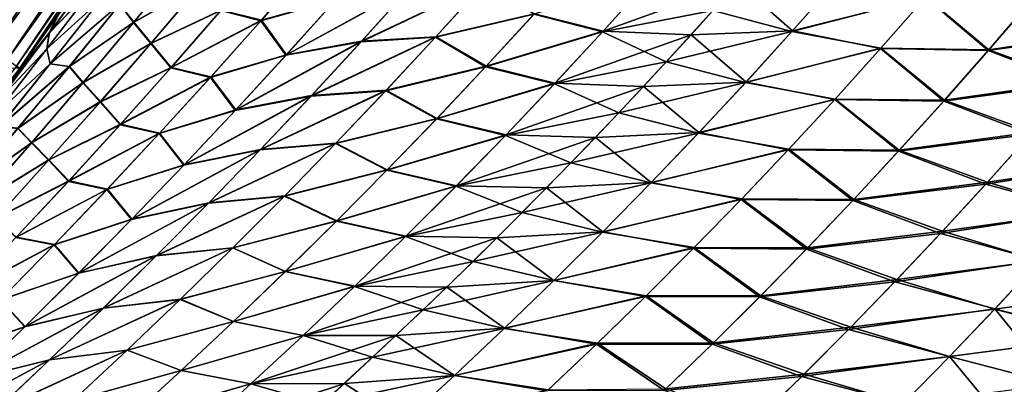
# Model space of a CAD drawing. Header units: metres. Extents: x -24 to 72, y -247 to 22.
# Tile 425 of 573: x 18.2 to 22.1, y -14.47 to -13.03. Entities that reach past the tile are written whole.
import ezdxf

# ---------------------------------------------------------------- set-up
doc = ezdxf.new("R2010")
doc.units = ezdxf.units.M
doc.layers.add('solid_509589_MEDIA_SW0001', color=7, linetype='CONTINUOUS')

msp = doc.modelspace()

# ---------------------------------------------------------------- linework, layer by layer
at = {"layer": 'solid_509589_MEDIA_SW0001'}
for points in [[(18.011719, -13.08628, 131.622665), (18.880695, -11.797969, 131.622665), (17.907919, -13.010864, 131.817245)], [(18.967272, -11.852066, 131.413147), (18.880695, -11.797969, 131.622665), (18.011719, -13.08628, 131.622665)], [(18.094309, -13.146285, 131.413147), (18.967272, -11.852066, 131.413147), (18.011719, -13.08628, 131.622665)], [(19.030161, -11.891364, 131.192184), (18.967272, -11.852066, 131.413147), (18.094309, -13.146285, 131.413147)], [(18.154305, -13.189875, 131.192184), (19.030161, -11.891364, 131.192184), (18.094309, -13.146285, 131.413147)], [(19.068312, -11.915203, 130.963501), (19.030161, -11.891364, 131.192184), (18.154305, -13.189875, 131.192184)], [(19.081202, -11.923001), (18.202648, -13.225469), (-19.081202, -11.923001)], [(18.190699, -13.216316, 130.963501), (19.068312, -11.915203, 130.963501), (18.154305, -13.189875, 131.192184)], [(18.190699, -13.216316, 130.963501), (19.081081, -11.923183, 130.73114), (19.068312, -11.915203, 130.963501)], [(18.190699, -13.216316, 130.963501), (18.202883, -13.225168, 130.73114), (19.081081, -11.923183, 130.73114)], [(18.216469, -13.206449, 61.335876), (18.202648, -13.225469), (19.081202, -11.923001)], [(18.986975, -12.072482, 108.413162), (19.081081, -11.923183, 130.73114), (18.202883, -13.225168, 130.73114)], [(18.350536, -13.019518, 61.20314), (18.216469, -13.206449, 61.335876), (19.081202, -11.923001)], [(18.831198, -12.314057, 108.262718), (18.986975, -12.072482, 108.413162), (18.202883, -13.225168, 130.73114)], [(18.808849, -12.348166, 108.241066), (18.831198, -12.314057, 108.262718), (18.202883, -13.225168, 130.73114)], [(18.671862, -12.554344, 108.107948), (18.808849, -12.348166, 108.241066), (18.202883, -13.225168, 130.73114)], [(18.508883, -12.793406, 107.948586), (18.671862, -12.554344, 108.107948), (18.202883, -13.225168, 130.73114)], [(18.342449, -13.030908, 107.784821), (18.508883, -12.793406, 107.948586), (18.202883, -13.225168, 130.73114)], [(18.65299, -13.043923, 105.544746), (18.849945, -12.803787, 105.629272), (18.598255, -12.972143, 105.987663)], [(18.598772, -12.971545, 63.009388), (18.850626, -12.803052, 63.367886), (18.653944, -13.042812, 63.452461)], [(18.918491, -12.893474, 105.18782), (18.849945, -12.803787, 105.629272), (18.65299, -13.043923, 105.544746)], [(18.653944, -13.042812, 63.452461), (18.850626, -12.803052, 63.367886), (18.919394, -12.892494, 63.809559)], [(18.31987, -13.085424, 61.768925), (18.514437, -12.820964, 61.700169), (18.505747, -12.891657, 62.141521)], [(18.357887, -13.010478, 61.324238), (18.514437, -12.820964, 61.700169), (18.31987, -13.085424, 61.768925)], [(18.32003, -13.085216, 107.227486), (18.514761, -12.820516, 107.296188), (18.357941, -13.010418, 107.671776)], [(18.506147, -12.891112, 106.855202), (18.514761, -12.820516, 107.296188), (18.32003, -13.085216, 107.227486)], [(19.156677, -13.036871, 104.328835), (19.353058, -12.811284, 104.427681), (18.99827, -12.996532, 104.743073)], [(18.999605, -12.995046, 64.254402), (19.354624, -12.809652, 64.569794), (19.158451, -13.034904, 64.668648)], [(19.452013, -12.953691, 103.981636), (19.353058, -12.811284, 104.427681), (19.156677, -13.036871, 104.328835)], [(19.158451, -13.034904, 64.668648), (19.354624, -12.809652, 64.569794), (19.453749, -12.951848, 65.015991)], [(20.50684, -13.080329, 102.530449), (20.694407, -12.872155, 102.655891), (20.235603, -13.011323, 102.888824)], [(20.237509, -13.009447, 66.109161), (20.697037, -12.869695, 66.341782), (20.509478, -13.077691, 66.467186)], [(20.943291, -12.996527, 102.288643), (20.694407, -12.872155, 102.655891), (20.50684, -13.080329, 102.530449)], [(20.509478, -13.077691, 66.467186), (20.697037, -12.869695, 66.341782), (21.0418, -12.88646, 66.641075)], [(21.254917, -13.079402, 101.966461), (21.435314, -12.874949, 102.102257), (20.943291, -12.996527, 102.288643)], [(21.0418, -12.88646, 66.641075), (21.437828, -12.872945, 66.895851), (21.257393, -13.077184, 67.031525)], [(21.78438, -12.941928, 101.820694), (21.435314, -12.874949, 102.102257), (21.254917, -13.079402, 101.966461)], [(21.257393, -13.077184, 67.031525), (21.437828, -12.872945, 66.895851), (21.783802, -12.943633, 67.180038)], [(18.310001, -13.148263, 62.213837), (18.505747, -12.891657, 62.141521), (18.520102, -12.958424, 62.583805)], [(18.31987, -13.085424, 61.768925), (18.505747, -12.891657, 62.141521), (18.310001, -13.148263, 62.213837)], [(18.310196, -13.148007, 106.782982), (18.506147, -12.891112, 106.855202), (18.32003, -13.085216, 107.227486)], [(18.520161, -12.958318, 106.413147), (18.506147, -12.891112, 106.855202), (18.310196, -13.148007, 106.782982)], [(18.721235, -13.126569, 105.099037), (18.918491, -12.893474, 105.18782), (18.65299, -13.043923, 105.544746)], [(18.653944, -13.042812, 63.452461), (18.919394, -12.892494, 63.809559), (18.72238, -13.12524, 63.898399)], [(18.99827, -12.996532, 104.743073), (18.918491, -12.893474, 105.18782), (18.721235, -13.126569, 105.099037)], [(18.72238, -13.12524, 63.898399), (18.919394, -12.892494, 63.809559), (18.999605, -12.995046, 64.254402)], [(19.746778, -12.90405, 103.636391), (19.452013, -12.953691, 103.981636), (19.255093, -13.173391, 103.877525)], [(19.552155, -13.120203, 103.527229), (19.746778, -12.90405, 103.636391), (19.255093, -13.173391, 103.877525)], [(19.256922, -13.171352, 65.120171), (19.748495, -12.902313, 65.361397), (19.55394, -13.118275, 65.470596)], [(19.256922, -13.171352, 65.120171), (19.453749, -12.951848, 65.015991), (19.748495, -12.902313, 65.361397)], [(20.039221, -12.888922, 103.291954), (19.746778, -12.90405, 103.636391), (19.552155, -13.120203, 103.527229)], [(19.846422, -13.102141, 103.177322), (20.039221, -12.888922, 103.291954), (19.552155, -13.120203, 103.527229)], [(19.55394, -13.118275, 65.470596), (20.040909, -12.887299, 65.706017), (19.848141, -13.100346, 65.820663)], [(19.55394, -13.118275, 65.470596), (19.748495, -12.902313, 65.361397), (20.040909, -12.887299, 65.706017)], [(20.235603, -13.011323, 102.888824), (20.039221, -12.888922, 103.291954), (19.846422, -13.102141, 103.177322)], [(19.848141, -13.100346, 65.820663), (20.040909, -12.887299, 65.706017), (20.237509, -13.009447, 66.109161)], [(20.509478, -13.077691, 66.467186), (21.0418, -12.88646, 66.641075), (20.856993, -13.092578, 66.772041)], [(20.856993, -13.092578, 66.772041), (21.0418, -12.88646, 66.641075), (21.257393, -13.077184, 67.031525)], [(18.310001, -13.148263, 62.213837), (18.520102, -12.958424, 62.583805), (18.323582, -13.207252, 62.659775)], [(18.323389, -13.207483, 106.337296), (18.520161, -12.958318, 106.413147), (18.310196, -13.148007, 106.782982)], [(18.598255, -12.972143, 105.987663), (18.520161, -12.958318, 106.413147), (18.323389, -13.207483, 106.337296)], [(18.323582, -13.207252, 62.659775), (18.520102, -12.958424, 62.583805), (18.598772, -12.971545, 63.009388)], [(19.255093, -13.173391, 103.877525), (19.452013, -12.953691, 103.981636), (19.156677, -13.036871, 104.328835)], [(19.158451, -13.034904, 64.668648), (19.453749, -12.951848, 65.015991), (19.256922, -13.171352, 65.120171)], [(21.606417, -13.14553, 101.678833), (21.78438, -12.941928, 101.820694), (21.254917, -13.079402, 101.966461)], [(21.257393, -13.077184, 67.031525), (21.783802, -12.943633, 67.180038), (21.60564, -13.147071, 67.321846)], [(21.60564, -13.147071, 67.321846), (21.783802, -12.943633, 67.180038), (22.031544, -13.154969, 67.540688)], [(22.03371, -13.151531, 101.461517), (21.78438, -12.941928, 101.820694), (21.606417, -13.14553, 101.678833)], [(21.783802, -12.943633, 67.180038), (22.20491, -12.952539, 67.394363), (22.031544, -13.154969, 67.540688)], [(22.03371, -13.151531, 101.461517), (22.206825, -12.948896, 101.607895), (21.78438, -12.941928, 101.820694)], [(22.031544, -13.154969, 67.540688), (22.20491, -12.952539, 67.394363), (22.544403, -13.082472, 67.667839)], [(22.549719, -13.074596, 101.337807), (22.206825, -12.948896, 101.607895), (22.03371, -13.151531, 101.461517)], [(18.398279, -13.218193, 105.906754), (18.598255, -12.972143, 105.987663), (18.323389, -13.207483, 106.337296)], [(18.323582, -13.207252, 62.659775), (18.598772, -12.971545, 63.009388), (18.399071, -13.217234, 63.090405)], [(18.65299, -13.043923, 105.544746), (18.598255, -12.972143, 105.987663), (18.398279, -13.218193, 105.906754)], [(18.399071, -13.217234, 63.090405), (18.598772, -12.971545, 63.009388), (18.653944, -13.042812, 63.452461)], [(18.800632, -13.223036, 104.649719), (18.99827, -12.996532, 104.743073), (18.721235, -13.126569, 105.099037)], [(18.72238, -13.12524, 63.898399), (18.999605, -12.995046, 64.254402), (18.802141, -13.221282, 64.347839)], [(19.156677, -13.036871, 104.328835), (18.99827, -12.996532, 104.743073), (18.800632, -13.223036, 104.649719)], [(18.802141, -13.221282, 64.347839), (18.999605, -12.995046, 64.254402), (19.158451, -13.034904, 64.668648)], [(20.758879, -13.199588, 102.158348), (20.943291, -12.996527, 102.288643), (20.50684, -13.080329, 102.530449)], [(21.254917, -13.079402, 101.966461), (20.943291, -12.996527, 102.288643), (20.758879, -13.199588, 102.158348)], [(18.357941, -13.010418, 107.671776), (18.206947, -13.219572, 107.650879), (18.161972, -13.281293, 107.606285)], [(18.32003, -13.085216, 107.227486), (18.357941, -13.010418, 107.671776), (18.161972, -13.281293, 107.606285)], [(18.357887, -13.010478, 61.324238), (18.162199, -13.280984, 61.389793), (18.216469, -13.206449, 61.335876)], [(18.357887, -13.010478, 61.324238), (18.31987, -13.085424, 61.768925), (18.162199, -13.280984, 61.389793)], [(18.206947, -13.219572, 107.650879), (18.342449, -13.030908, 107.784821), (18.202883, -13.225168, 130.73114)], [(18.357941, -13.010418, 107.671776), (18.342449, -13.030908, 107.784821), (18.206947, -13.219572, 107.650879)], [(18.357887, -13.010478, 61.324238), (18.216469, -13.206449, 61.335876), (18.350536, -13.019518, 61.20314)], [(18.957024, -13.260753, 104.229416), (19.156677, -13.036871, 104.328835), (18.800632, -13.223036, 104.649719)], [(18.802141, -13.221282, 64.347839), (19.158451, -13.034904, 64.668648), (18.958906, -13.2586, 64.768173)], [(19.255093, -13.173391, 103.877525), (19.156677, -13.036871, 104.328835), (18.957024, -13.260753, 104.229416)], [(18.958906, -13.2586, 64.768173), (19.158451, -13.034904, 64.668648), (19.256922, -13.171352, 65.120171)], [(20.044727, -13.218971, 102.769104), (20.235603, -13.011323, 102.888824), (19.846422, -13.102141, 103.177322)], [(19.848141, -13.100346, 65.820663), (20.237509, -13.009447, 66.109161), (20.046556, -13.217068, 66.228981)], [(20.50684, -13.080329, 102.530449), (20.235603, -13.011323, 102.888824), (20.044727, -13.218971, 102.769104)], [(20.046556, -13.217068, 66.228981), (20.237509, -13.009447, 66.109161), (20.509478, -13.077691, 66.467186)], [(18.452721, -13.282545, 105.459831), (18.65299, -13.043923, 105.544746), (18.398279, -13.218193, 105.906754)], [(18.399071, -13.217234, 63.090405), (18.653944, -13.042812, 63.452461), (18.45392, -13.281101, 63.537495)], [(18.721235, -13.126569, 105.099037), (18.65299, -13.043923, 105.544746), (18.452721, -13.282545, 105.459831)], [(18.45392, -13.281101, 63.537495), (18.653944, -13.042812, 63.452461), (18.72238, -13.12524, 63.898399)], [(20.046556, -13.217068, 66.228981), (20.509478, -13.077691, 66.467186), (20.31889, -13.283666, 66.593712)], [(20.31889, -13.283666, 66.593712), (20.509478, -13.077691, 66.467186), (20.856993, -13.092578, 66.772041)], [(20.856993, -13.092578, 66.772041), (21.257393, -13.077184, 67.031525), (21.074146, -13.279153, 67.168503)], [(21.074146, -13.279153, 67.168503), (21.257393, -13.077184, 67.031525), (21.60564, -13.147071, 67.321846)], [(22.378447, -13.277422, 101.184662), (22.549719, -13.074596, 101.337807), (22.03371, -13.151531, 101.461517)], [(18.32003, -13.085216, 107.227486), (18.161972, -13.281293, 107.606285), (18.069038, -13.407454, 107.513916)], [(18.121944, -13.348737, 107.158363), (18.32003, -13.085216, 107.227486), (18.069038, -13.407454, 107.513916)], [(18.310196, -13.148007, 106.782982), (18.32003, -13.085216, 107.227486), (18.121944, -13.348737, 107.158363)], [(18.122007, -13.348655, 61.8382), (18.162199, -13.280984, 61.389793), (18.31987, -13.085424, 61.768925)], [(18.122007, -13.348655, 61.8382), (18.31987, -13.085424, 61.768925), (18.310001, -13.148263, 62.213837)], [(19.846422, -13.102141, 103.177322), (19.552155, -13.120203, 103.527229), (19.354378, -13.334528, 103.417343)], [(19.650545, -13.313392, 103.061897), (19.846422, -13.102141, 103.177322), (19.354378, -13.334528, 103.417343)], [(19.356108, -13.332612, 65.580666), (19.848141, -13.100346, 65.820663), (19.652166, -13.311635, 65.936272)], [(19.356108, -13.332612, 65.580666), (19.55394, -13.118275, 65.470596), (19.848141, -13.100346, 65.820663)], [(20.044727, -13.218971, 102.769104), (19.846422, -13.102141, 103.177322), (19.650545, -13.313392, 103.061897)], [(19.652166, -13.311635, 65.936272), (19.848141, -13.100346, 65.820663), (20.046556, -13.217068, 66.228981)], [(20.316372, -13.286263, 102.40403), (20.50684, -13.080329, 102.530449), (20.044727, -13.218971, 102.769104)], [(20.758879, -13.199588, 102.158348), (20.50684, -13.080329, 102.530449), (20.316372, -13.286263, 102.40403)], [(20.31889, -13.283666, 66.593712), (20.856993, -13.092578, 66.772041), (20.669256, -13.296545, 66.904221)], [(20.669256, -13.296545, 66.904221), (20.856993, -13.092578, 66.772041), (21.074146, -13.279153, 67.168503)], [(21.071831, -13.28137, 101.829529), (21.254917, -13.079402, 101.966461), (20.758879, -13.199588, 102.158348)], [(21.606417, -13.14553, 101.678833), (21.254917, -13.079402, 101.966461), (21.071831, -13.28137, 101.829529)], [(22.031544, -13.154969, 67.540688), (22.544403, -13.082472, 67.667839), (22.372694, -13.285163, 67.821045)], [(18.110949, -13.403631, 106.710388), (18.310196, -13.148007, 106.782982), (18.121944, -13.348737, 107.158363)], [(18.323389, -13.207483, 106.337296), (18.310196, -13.148007, 106.782982), (18.110949, -13.403631, 106.710388)], [(18.111006, -13.403561, 62.286606), (18.310001, -13.148263, 62.213837), (18.323582, -13.207252, 62.659775)], [(18.122007, -13.348655, 61.8382), (18.310001, -13.148263, 62.213837), (18.111006, -13.403561, 62.286606)], [(18.520664, -13.358188, 105.009827), (18.721235, -13.126569, 105.099037), (18.452721, -13.282545, 105.459831)], [(18.45392, -13.281101, 63.537495), (18.72238, -13.12524, 63.898399), (18.521976, -13.356615, 63.987755)], [(18.800632, -13.223036, 104.649719), (18.721235, -13.126569, 105.099037), (18.520664, -13.358188, 105.009827)], [(18.521976, -13.356615, 63.987755), (18.72238, -13.12524, 63.898399), (18.802141, -13.221282, 64.347839)], [(19.552155, -13.120203, 103.527229), (19.255093, -13.173391, 103.877525), (19.054945, -13.3914, 103.772774)], [(19.354378, -13.334528, 103.417343), (19.552155, -13.120203, 103.527229), (19.054945, -13.3914, 103.772774)], [(19.056746, -13.389367, 65.225136), (19.55394, -13.118275, 65.470596), (19.356108, -13.332612, 65.580666)], [(19.056746, -13.389367, 65.225136), (19.256922, -13.171352, 65.120171), (19.55394, -13.118275, 65.470596)], [(21.425858, -13.346519, 101.535751), (21.606417, -13.14553, 101.678833), (21.071831, -13.28137, 101.829529)], [(21.074146, -13.279153, 67.168503), (21.60564, -13.147071, 67.321846), (21.424765, -13.348112, 67.46505)], [(21.424765, -13.348112, 67.46505), (21.60564, -13.147071, 67.321846), (21.855593, -13.354886, 67.688477)], [(21.858126, -13.351446, 101.31382), (21.606417, -13.14553, 101.678833), (21.425858, -13.346519, 101.535751)], [(21.60564, -13.147071, 67.321846), (22.031544, -13.154969, 67.540688), (21.855593, -13.354886, 67.688477)], [(21.858126, -13.351446, 101.31382), (22.03371, -13.151531, 101.461517), (21.606417, -13.14553, 101.678833)], [(21.855593, -13.354886, 67.688477), (22.031544, -13.154969, 67.540688), (22.372694, -13.285163, 67.821045)], [(22.378447, -13.277422, 101.184662), (22.03371, -13.151531, 101.461517), (21.858126, -13.351446, 101.31382)], [(19.054945, -13.3914, 103.772774), (19.255093, -13.173391, 103.877525), (18.957024, -13.260753, 104.229416)], [(18.958906, -13.2586, 64.768173), (19.256922, -13.171352, 65.120171), (19.056746, -13.389367, 65.225136)], [(17.224464, -14.453041, 130.963501), (18.202883, -13.225168, 130.73114), (18.190699, -13.216316, 130.963501)], [(17.224464, -14.453041, 130.963501), (17.236, -14.462721, 130.73114), (18.202883, -13.225168, 130.73114)], [(18.161972, -13.281293, 107.606285), (18.202883, -13.225168, 130.73114), (17.236, -14.462721, 130.73114)], [(18.123306, -13.455378, 106.261108), (18.323389, -13.207483, 106.337296), (18.110949, -13.403631, 106.710388)], [(18.111006, -13.403561, 62.286606), (18.323582, -13.207252, 62.659775), (18.123747, -13.454819, 62.736149)], [(18.398279, -13.218193, 105.906754), (18.323389, -13.207483, 106.337296), (18.123306, -13.455378, 106.261108)], [(18.194887, -13.462909, 105.825493), (18.398279, -13.218193, 105.906754), (18.123306, -13.455378, 106.261108)], [(18.123747, -13.454819, 62.736149), (18.323582, -13.207252, 62.659775), (18.399071, -13.217234, 63.090405)], [(18.123747, -13.454819, 62.736149), (18.399071, -13.217234, 63.090405), (18.195911, -13.461642, 63.171844)], [(18.161972, -13.281293, 107.606285), (18.206947, -13.219572, 107.650879), (18.202883, -13.225168, 130.73114)], [(18.216469, -13.206449, 61.335876), (18.162199, -13.280984, 61.389793), (18.202648, -13.225469)], [(18.452721, -13.282545, 105.459831), (18.398279, -13.218193, 105.906754), (18.194887, -13.462909, 105.825493)], [(18.195911, -13.461642, 63.171844), (18.399071, -13.217234, 63.090405), (18.45392, -13.281101, 63.537495)], [(18.599703, -13.4481, 104.55587), (18.800632, -13.223036, 104.649719), (18.520664, -13.358188, 105.009827)], [(18.521976, -13.356615, 63.987755), (18.802141, -13.221282, 64.347839), (18.601274, -13.446248, 64.441902)], [(18.957024, -13.260753, 104.229416), (18.800632, -13.223036, 104.649719), (18.599703, -13.4481, 104.55587)], [(18.601274, -13.446248, 64.441902), (18.802141, -13.221282, 64.347839), (18.958906, -13.2586, 64.768173)], [(19.850943, -13.424532, 102.648567), (20.044727, -13.218971, 102.769104), (19.650545, -13.313392, 103.061897)], [(19.652166, -13.311635, 65.936272), (20.046556, -13.217068, 66.228981), (19.852581, -13.422792, 66.349754)], [(20.316372, -13.286263, 102.40403), (20.044727, -13.218971, 102.769104), (19.850943, -13.424532, 102.648567)], [(19.852581, -13.422792, 66.349754), (20.046556, -13.217068, 66.228981), (20.31889, -13.283666, 66.593712)], [(20.571749, -13.400315, 102.027069), (20.758879, -13.199588, 102.158348), (20.316372, -13.286263, 102.40403)], [(21.071831, -13.28137, 101.829529), (20.758879, -13.199588, 102.158348), (20.571749, -13.400315, 102.027069)], [(18.754061, -13.483085, 104.129425), (18.957024, -13.260753, 104.229416), (18.599703, -13.4481, 104.55587)], [(18.601274, -13.446248, 64.441902), (18.958906, -13.2586, 64.768173), (18.755932, -13.480942, 64.868416)], [(19.054945, -13.3914, 103.772774), (18.957024, -13.260753, 104.229416), (18.754061, -13.483085, 104.129425)], [(18.755932, -13.480942, 64.868416), (18.958906, -13.2586, 64.768173), (19.056746, -13.389367, 65.225136)], [(18.249043, -13.519861, 105.374527), (18.452721, -13.282545, 105.459831), (18.194887, -13.462909, 105.825493)], [(18.195911, -13.461642, 63.171844), (18.45392, -13.281101, 63.537495), (18.250408, -13.518199, 63.622997)], [(18.520664, -13.358188, 105.009827), (18.452721, -13.282545, 105.459831), (18.249043, -13.519861, 105.374527)], [(18.250408, -13.518199, 63.622997), (18.45392, -13.281101, 63.537495), (18.521976, -13.356615, 63.987755)], [(19.155069, -13.545282, 65.69149), (19.652166, -13.311635, 65.936272), (19.45307, -13.521104, 66.052696)], [(19.155069, -13.545282, 65.69149), (19.356108, -13.332612, 65.580666), (19.652166, -13.311635, 65.936272)], [(19.45307, -13.521104, 66.052696), (19.652166, -13.311635, 65.936272), (19.852581, -13.422792, 66.349754)], [(20.123075, -13.489923, 102.276764), (20.316372, -13.286263, 102.40403), (19.850943, -13.424532, 102.648567)], [(19.852581, -13.422792, 66.349754), (20.31889, -13.283666, 66.593712), (20.125364, -13.487548, 66.721237)], [(20.571749, -13.400315, 102.027069), (20.316372, -13.286263, 102.40403), (20.123075, -13.489923, 102.276764)], [(20.125364, -13.487548, 66.721237), (20.31889, -13.283666, 66.593712), (20.669256, -13.296545, 66.904221)], [(20.125364, -13.487548, 66.721237), (20.669256, -13.296545, 66.904221), (20.478682, -13.498285, 67.037483)], [(20.478682, -13.498285, 67.037483), (20.669256, -13.296545, 66.904221), (20.88817, -13.478811, 67.306679)], [(20.88612, -13.480837, 101.691544), (21.071831, -13.28137, 101.829529), (20.571749, -13.400315, 102.027069)], [(20.669256, -13.296545, 66.904221), (21.074146, -13.279153, 67.168503), (20.88817, -13.478811, 67.306679)], [(21.425858, -13.346519, 101.535751), (21.071831, -13.28137, 101.829529), (20.88612, -13.480837, 101.691544)], [(20.88817, -13.478811, 67.306679), (21.074146, -13.279153, 67.168503), (21.424765, -13.348112, 67.46505)], [(21.855593, -13.354886, 67.688477), (22.372694, -13.285163, 67.821045), (22.1985, -13.48522, 67.975838)], [(22.204798, -13.477405, 101.030098), (22.378447, -13.277422, 101.184662), (21.858126, -13.351446, 101.31382)], [(19.354378, -13.334528, 103.417343), (19.054945, -13.3914, 103.772774), (18.851625, -13.607709, 103.667458)], [(19.153511, -13.547007, 103.306831), (19.354378, -13.334528, 103.417343), (18.851625, -13.607709, 103.667458)], [(18.853285, -13.605853, 65.330772), (19.356108, -13.332612, 65.580666), (19.155069, -13.545282, 65.69149)], [(18.853285, -13.605853, 65.330772), (19.056746, -13.389367, 65.225136), (19.356108, -13.332612, 65.580666)], [(19.650545, -13.313392, 103.061897), (19.354378, -13.334528, 103.417343), (19.153511, -13.547007, 103.306831)], [(19.451656, -13.522644, 102.94577), (19.650545, -13.313392, 103.061897), (19.153511, -13.547007, 103.306831)], [(19.850943, -13.424532, 102.648567), (19.650545, -13.313392, 103.061897), (19.451656, -13.522644, 102.94577)], [(21.242779, -13.544867, 101.391541), (21.425858, -13.346519, 101.535751), (20.88612, -13.480837, 101.691544)], [(20.88817, -13.478811, 67.306679), (21.424765, -13.348112, 67.46505), (21.241268, -13.546693, 67.609535)], [(21.241268, -13.546693, 67.609535), (21.424765, -13.348112, 67.46505), (21.677134, -13.552277, 67.837662)], [(21.680134, -13.548647, 101.164886), (21.425858, -13.346519, 101.535751), (21.242779, -13.544867, 101.391541)], [(21.424765, -13.348112, 67.46505), (21.855593, -13.354886, 67.688477), (21.677134, -13.552277, 67.837662)], [(21.680134, -13.548647, 101.164886), (21.858126, -13.351446, 101.31382), (21.425858, -13.346519, 101.535751)], [(18.316717, -13.588521, 104.920166), (18.520664, -13.358188, 105.009827), (18.249043, -13.519861, 105.374527)], [(18.250408, -13.518199, 63.622997), (18.521976, -13.356615, 63.987755), (18.318085, -13.586874, 64.077675)], [(18.599703, -13.4481, 104.55587), (18.520664, -13.358188, 105.009827), (18.316717, -13.588521, 104.920166)], [(18.318085, -13.586874, 64.077675), (18.521976, -13.356615, 63.987755), (18.601274, -13.446248, 64.441902)], [(18.755932, -13.480942, 64.868416), (19.056746, -13.389367, 65.225136), (18.853285, -13.605853, 65.330772)], [(21.677134, -13.552277, 67.837662), (21.855593, -13.354886, 67.688477), (22.1985, -13.48522, 67.975838)], [(22.204798, -13.477405, 101.030098), (21.858126, -13.351446, 101.31382), (21.680134, -13.548647, 101.164886)], [(18.851625, -13.607709, 103.667458), (19.054945, -13.3914, 103.772774), (18.754061, -13.483085, 104.129425)], [(19.654318, -13.627947, 102.527359), (19.850943, -13.424532, 102.648567), (19.451656, -13.522644, 102.94577)], [(19.45307, -13.521104, 66.052696), (19.852581, -13.422792, 66.349754), (19.65567, -13.626522, 66.471321)], [(20.123075, -13.489923, 102.276764), (19.850943, -13.424532, 102.648567), (19.654318, -13.627947, 102.527359)], [(19.65567, -13.626522, 66.471321), (19.852581, -13.422792, 66.349754), (20.125364, -13.487548, 66.721237)], [(20.381979, -13.598649, 101.894936), (20.571749, -13.400315, 102.027069), (20.123075, -13.489923, 102.276764)], [(20.88612, -13.480837, 101.691544), (20.571749, -13.400315, 102.027069), (20.381979, -13.598649, 101.894936)], [(18.249043, -13.519861, 105.374527), (18.194887, -13.462909, 105.825493), (17.987988, -13.7065, 105.743889)], [(17.989159, -13.705047, 63.253716), (18.195911, -13.461642, 63.171844), (18.250408, -13.518199, 63.622997)], [(18.395493, -13.671795, 104.461548), (18.599703, -13.4481, 104.55587), (18.316717, -13.588521, 104.920166)], [(18.318085, -13.586874, 64.077675), (18.601274, -13.446248, 64.441902), (18.397013, -13.670019, 64.536537)], [(18.754061, -13.483085, 104.129425), (18.599703, -13.4481, 104.55587), (18.395493, -13.671795, 104.461548)], [(18.397013, -13.670019, 64.536537), (18.601274, -13.446248, 64.441902), (18.755932, -13.480942, 64.868416)], [(18.54785, -13.70385, 104.028954), (18.754061, -13.483085, 104.129425), (18.395493, -13.671795, 104.461548)], [(18.397013, -13.670019, 64.536537), (18.755932, -13.480942, 64.868416), (18.549597, -13.701881, 64.969238)], [(18.851625, -13.607709, 103.667458), (18.754061, -13.483085, 104.129425), (18.54785, -13.70385, 104.028954)], [(18.549597, -13.701881, 64.969238), (18.755932, -13.480942, 64.868416), (18.853285, -13.605853, 65.330772)], [(19.927019, -13.691246, 102.148766), (20.123075, -13.489923, 102.276764), (19.654318, -13.627947, 102.527359)], [(19.65567, -13.626522, 66.471321), (20.125364, -13.487548, 66.721237), (19.928993, -13.689233, 66.849594)], [(20.381979, -13.598649, 101.894936), (20.123075, -13.489923, 102.276764), (19.927019, -13.691246, 102.148766)], [(19.928993, -13.689233, 66.849594), (20.125364, -13.487548, 66.721237), (20.478682, -13.498285, 67.037483)], [(19.928993, -13.689233, 66.849594), (20.478682, -13.498285, 67.037483), (20.285364, -13.697692, 67.171661)], [(20.285364, -13.697692, 67.171661), (20.478682, -13.498285, 67.037483), (20.699562, -13.676052, 67.445892)], [(20.697863, -13.677738, 101.552643), (20.88612, -13.480837, 101.691544), (20.381979, -13.598649, 101.894936)], [(20.478682, -13.498285, 67.037483), (20.88817, -13.478811, 67.306679), (20.699562, -13.676052, 67.445892)], [(21.242779, -13.544867, 101.391541), (20.88612, -13.480837, 101.691544), (20.697863, -13.677738, 101.552643)], [(20.699562, -13.676052, 67.445892), (20.88817, -13.478811, 67.306679), (21.241268, -13.546693, 67.609535)], [(21.677134, -13.552277, 67.837662), (22.1985, -13.48522, 67.975838), (22.021919, -13.682576, 68.132088)], [(22.028851, -13.674517, 100.874222), (22.204798, -13.477405, 101.030098), (21.680134, -13.548647, 101.164886)], [(22.021919, -13.682576, 68.132088), (22.1985, -13.48522, 67.975838), (22.584206, -13.592171, 68.217293)], [(22.582209, -13.593678, 100.781364), (22.204798, -13.477405, 101.030098), (22.028851, -13.674517, 100.874222)], [(18.041903, -13.75605, 105.288834), (18.249043, -13.519861, 105.374527), (17.987988, -13.7065, 105.743889)], [(17.989159, -13.705047, 63.253716), (18.250408, -13.518199, 63.622997), (18.043324, -13.754334, 63.709)], [(18.316717, -13.588521, 104.920166), (18.249043, -13.519861, 105.374527), (18.041903, -13.75605, 105.288834)], [(18.043324, -13.754334, 63.709), (18.250408, -13.518199, 63.622997), (18.318085, -13.586874, 64.077675)], [(18.646618, -13.82072, 65.43692), (19.155069, -13.545282, 65.69149), (18.950909, -13.756191, 65.802895)], [(18.646618, -13.82072, 65.43692), (18.853285, -13.605853, 65.330772), (19.155069, -13.545282, 65.69149)], [(19.451656, -13.522644, 102.94577), (19.153511, -13.547007, 103.306831), (18.949615, -13.757587, 103.195824)], [(19.249821, -13.729841, 102.829086), (19.451656, -13.522644, 102.94577), (18.949615, -13.757587, 103.195824)], [(18.950909, -13.756191, 65.802895), (19.45307, -13.521104, 66.052696), (19.250933, -13.728654, 66.169777)], [(18.950909, -13.756191, 65.802895), (19.155069, -13.545282, 65.69149), (19.45307, -13.521104, 66.052696)], [(19.654318, -13.627947, 102.527359), (19.451656, -13.522644, 102.94577), (19.249821, -13.729841, 102.829086)], [(19.250933, -13.728654, 66.169777), (19.45307, -13.521104, 66.052696), (19.65567, -13.626522, 66.471321)], [(21.057259, -13.740506, 101.246323), (21.242779, -13.544867, 101.391541), (20.697863, -13.677738, 101.552643)], [(21.499813, -13.74307, 101.014839), (21.242779, -13.544867, 101.391541), (21.057259, -13.740506, 101.246323)], [(21.499813, -13.74307, 101.014839), (21.680134, -13.548647, 101.164886), (21.242779, -13.544867, 101.391541)], [(19.153511, -13.547007, 103.306831), (18.851625, -13.607709, 103.667458), (18.645197, -13.822264, 103.561722)], [(18.949615, -13.757587, 103.195824), (19.153511, -13.547007, 103.306831), (18.645197, -13.822264, 103.561722)], [(20.699562, -13.676052, 67.445892), (21.241268, -13.546693, 67.609535), (21.055254, -13.742705, 67.755135)], [(21.055254, -13.742705, 67.755135), (21.241268, -13.546693, 67.609535), (21.496271, -13.747037, 67.988098)], [(21.241268, -13.546693, 67.609535), (21.677134, -13.552277, 67.837662), (21.496271, -13.747037, 67.988098)], [(21.496271, -13.747037, 67.988098), (21.677134, -13.552277, 67.837662), (22.021919, -13.682576, 68.132088)], [(22.028851, -13.674517, 100.874222), (21.680134, -13.548647, 101.164886), (21.499813, -13.74307, 101.014839)], [(18.109415, -13.817616, 104.830124), (18.316717, -13.588521, 104.920166), (18.041903, -13.75605, 105.288834)], [(18.043324, -13.754334, 63.709), (18.318085, -13.586874, 64.077675), (18.110731, -13.816057, 64.168076)], [(18.395493, -13.671795, 104.461548), (18.316717, -13.588521, 104.920166), (18.109415, -13.817616, 104.830124)], [(18.110731, -13.816057, 64.168076), (18.318085, -13.586874, 64.077675), (18.397013, -13.670019, 64.536537)], [(18.645197, -13.822264, 103.561722), (18.851625, -13.607709, 103.667458), (18.54785, -13.70385, 104.028954)], [(18.549597, -13.701881, 64.969238), (18.853285, -13.605853, 65.330772), (18.646618, -13.82072, 65.43692)], [(20.189634, -13.794527, 101.76207), (20.381979, -13.598649, 101.894936), (19.927019, -13.691246, 102.148766)], [(20.697863, -13.677738, 101.552643), (20.381979, -13.598649, 101.894936), (20.189634, -13.794527, 101.76207)], [(22.021919, -13.682576, 68.132088), (22.584206, -13.592171, 68.217293), (22.410831, -13.789659, 68.379799)], [(22.409224, -13.790969, 100.619026), (22.582209, -13.593678, 100.781364), (22.028851, -13.674517, 100.874222)], [(19.45492, -13.829157, 102.405594), (19.654318, -13.627947, 102.527359), (19.249821, -13.729841, 102.829086)], [(19.250933, -13.728654, 66.169777), (19.65567, -13.626522, 66.471321), (19.455904, -13.828155, 66.593506)], [(19.927019, -13.691246, 102.148766), (19.654318, -13.627947, 102.527359), (19.45492, -13.829157, 102.405594)], [(19.455904, -13.828155, 66.593506), (19.65567, -13.626522, 66.471321), (19.928993, -13.689233, 66.849594)], [(18.188061, -13.894083, 104.366882), (18.395493, -13.671795, 104.461548), (18.109415, -13.817616, 104.830124)], [(18.110731, -13.816057, 64.168076), (18.397013, -13.670019, 64.536537), (18.189434, -13.892524, 64.631599)], [(18.54785, -13.70385, 104.028954), (18.395493, -13.671795, 104.461548), (18.188061, -13.894083, 104.366882)], [(18.189434, -13.892524, 64.631599), (18.397013, -13.670019, 64.536537), (18.549597, -13.701881, 64.969238)], [(19.728271, -13.89017, 102.020187), (19.927019, -13.691246, 102.148766), (19.45492, -13.829157, 102.405594)], [(19.455904, -13.828155, 66.593506), (19.928993, -13.689233, 66.849594), (19.729856, -13.888615, 66.978607)], [(20.189634, -13.794527, 101.76207), (19.927019, -13.691246, 102.148766), (19.728271, -13.89017, 102.020187)], [(19.729856, -13.888615, 66.978607), (19.928993, -13.689233, 66.849594), (20.285364, -13.697692, 67.171661)], [(19.729856, -13.888615, 66.978607), (20.285364, -13.697692, 67.171661), (20.089394, -13.894659, 67.306595)], [(20.089394, -13.894659, 67.306595), (20.285364, -13.697692, 67.171661), (20.508413, -13.87077, 67.585983)], [(20.507128, -13.872009, 101.412956), (20.697863, -13.677738, 101.552643), (20.189634, -13.794527, 101.76207)], [(20.285364, -13.697692, 67.171661), (20.699562, -13.676052, 67.445892), (20.508413, -13.87077, 67.585983)], [(21.057259, -13.740506, 101.246323), (20.697863, -13.677738, 101.552643), (20.507128, -13.872009, 101.412956)], [(20.508413, -13.87077, 67.585983), (20.699562, -13.676052, 67.445892), (21.055254, -13.742705, 67.755135)], [(21.496271, -13.747037, 67.988098), (22.021919, -13.682576, 68.132088), (21.843056, -13.87713, 68.28965)], [(21.850687, -13.868693, 100.717155), (22.028851, -13.674517, 100.874222), (21.499813, -13.74307, 101.014839)], [(21.843056, -13.87713, 68.28965), (22.021919, -13.682576, 68.132088), (22.410831, -13.789659, 68.379799)], [(22.409224, -13.790969, 100.619026), (22.028851, -13.674517, 100.874222), (21.850687, -13.868693, 100.717155)], [(18.338446, -13.923001, 103.928131), (18.54785, -13.70385, 104.028954), (18.188061, -13.894083, 104.366882)], [(18.189434, -13.892524, 64.631599), (18.549597, -13.701881, 64.969238), (18.339975, -13.921334, 65.070465)], [(18.645197, -13.822264, 103.561722), (18.54785, -13.70385, 104.028954), (18.338446, -13.923001, 103.928131)], [(18.339975, -13.921334, 65.070465), (18.549597, -13.701881, 64.969238), (18.646618, -13.82072, 65.43692)], [(19.249821, -13.729841, 102.829086), (18.949615, -13.757587, 103.195824), (18.742748, -13.966215, 103.08445)], [(19.045097, -13.934926, 102.711967), (19.249821, -13.729841, 102.829086), (18.742748, -13.966215, 103.08445)], [(18.743692, -13.965241, 65.914711), (19.250933, -13.728654, 66.169777), (19.04583, -13.934184, 66.287338)], [(18.743692, -13.965241, 65.914711), (18.950909, -13.756191, 65.802895), (19.250933, -13.728654, 66.169777)], [(19.45492, -13.829157, 102.405594), (19.249821, -13.729841, 102.829086), (19.045097, -13.934926, 102.711967)], [(19.04583, -13.934184, 66.287338), (19.250933, -13.728654, 66.169777), (19.455904, -13.828155, 66.593506)], [(18.949615, -13.757587, 103.195824), (18.645197, -13.822264, 103.561722), (18.435713, -14.035016, 103.455688)], [(18.742748, -13.966215, 103.08445), (18.949615, -13.757587, 103.195824), (18.435713, -14.035016, 103.455688)], [(18.436811, -14.033875, 65.543388), (18.950909, -13.756191, 65.802895), (18.743692, -13.965241, 65.914711)], [(18.436811, -14.033875, 65.543388), (18.646618, -13.82072, 65.43692), (18.950909, -13.756191, 65.802895)], [(20.869368, -13.933372, 101.100243), (21.057259, -13.740506, 101.246323), (20.507128, -13.872009, 101.412956)], [(20.508413, -13.87077, 67.585983), (21.055254, -13.742705, 67.755135), (20.866814, -13.936044, 67.901688)], [(20.866814, -13.936044, 67.901688), (21.055254, -13.742705, 67.755135), (21.313103, -13.939062, 68.139618)], [(21.317242, -13.934651, 100.8638), (21.057259, -13.740506, 101.246323), (20.869368, -13.933372, 101.100243)], [(21.055254, -13.742705, 67.755135), (21.496271, -13.747037, 67.988098), (21.313103, -13.939062, 68.139618)], [(21.317242, -13.934651, 100.8638), (21.499813, -13.74307, 101.014839), (21.057259, -13.740506, 101.246323)], [(21.313103, -13.939062, 68.139618), (21.496271, -13.747037, 67.988098), (21.843056, -13.87713, 68.28965)], [(21.850687, -13.868693, 100.717155), (21.499813, -13.74307, 101.014839), (21.317242, -13.934651, 100.8638)], [(19.994791, -13.987891, 101.628616), (20.189634, -13.794527, 101.76207), (19.728271, -13.89017, 102.020187)], [(20.507128, -13.872009, 101.412956), (20.189634, -13.794527, 101.76207), (19.994791, -13.987891, 101.628616)], [(21.843056, -13.87713, 68.28965), (22.410831, -13.789659, 68.379799), (22.235304, -13.984219, 68.543701)], [(22.234137, -13.985194, 100.455406), (22.409224, -13.790969, 100.619026), (21.850687, -13.868693, 100.717155)], [(18.435713, -14.035016, 103.455688), (18.645197, -13.822264, 103.561722), (18.338446, -13.923001, 103.928131)], [(18.339975, -13.921334, 65.070465), (18.646618, -13.82072, 65.43692), (18.436811, -14.033875, 65.543388)], [(19.252817, -14.028109, 102.283417), (19.45492, -13.829157, 102.405594), (19.045097, -13.934926, 102.711967)], [(19.04583, -13.934184, 66.287338), (19.455904, -13.828155, 66.593506), (19.253376, -14.027596, 66.716141)], [(19.728271, -13.89017, 102.020187), (19.45492, -13.829157, 102.405594), (19.252817, -14.028109, 102.283417)], [(19.253376, -14.027596, 66.716141), (19.455904, -13.828155, 66.593506), (19.729856, -13.888615, 66.978607)], [(18.338446, -13.923001, 103.928131), (18.188061, -13.894083, 104.366882), (17.977459, -14.114924, 104.271996)], [(17.978596, -14.113685, 64.726913), (18.189434, -13.892524, 64.631599), (18.339975, -13.921334, 65.070465)], [(19.52692, -14.086646, 101.891151), (19.728271, -13.89017, 102.020187), (19.252817, -14.028109, 102.283417)], [(19.253376, -14.027596, 66.716141), (19.729856, -13.888615, 66.978607), (19.52808, -14.085601, 67.108093)], [(19.994791, -13.987891, 101.628616), (19.728271, -13.89017, 102.020187), (19.52692, -14.086646, 101.891151)], [(19.52808, -14.085601, 67.108093), (19.729856, -13.888615, 66.978607), (20.089394, -13.894659, 67.306595)], [(19.52808, -14.085601, 67.108093), (20.089394, -13.894659, 67.306595), (19.890894, -14.089089, 67.442093)], [(19.890894, -14.089089, 67.442093), (20.089394, -13.894659, 67.306595), (20.31484, -14.062864, 67.726784)], [(20.314005, -14.063597, 101.272621), (20.507128, -13.872009, 101.412956), (19.994791, -13.987891, 101.628616)], [(20.089394, -13.894659, 67.306595), (20.508413, -13.87077, 67.585983), (20.31484, -14.062864, 67.726784)], [(20.869368, -13.933372, 101.100243), (20.507128, -13.872009, 101.412956), (20.314005, -14.063597, 101.272621)], [(20.31484, -14.062864, 67.726784), (20.508413, -13.87077, 67.585983), (20.866814, -13.936044, 67.901688)], [(21.313103, -13.939062, 68.139618), (21.843056, -13.87713, 68.28965), (21.662014, -14.068776, 68.448364)], [(21.670385, -14.059871, 100.559029), (21.850687, -13.868693, 100.717155), (21.317242, -13.934651, 100.8638)], [(21.662014, -14.068776, 68.448364), (21.843056, -13.87713, 68.28965), (22.235304, -13.984219, 68.543701)], [(22.234137, -13.985194, 100.455406), (21.850687, -13.868693, 100.717155), (21.670385, -14.059871, 100.559029)], [(18.1259, -14.140494, 103.827103), (18.338446, -13.923001, 103.928131), (17.977459, -14.114924, 104.271996)], [(17.978596, -14.113685, 64.726913), (18.339975, -13.921334, 65.070465), (18.127129, -14.139215, 65.171936)], [(18.435713, -14.035016, 103.455688), (18.338446, -13.923001, 103.928131), (18.1259, -14.140494, 103.827103)], [(18.127129, -14.139215, 65.171936), (18.339975, -13.921334, 65.070465), (18.436811, -14.033875, 65.543388)], [(18.533525, -14.172351, 66.026764), (19.04583, -13.934184, 66.287338), (18.837873, -14.137609, 66.405212)], [(18.533525, -14.172351, 66.026764), (18.743692, -13.965241, 65.914711), (19.04583, -13.934184, 66.287338)], [(18.837873, -14.137609, 66.405212), (19.04583, -13.934184, 66.287338), (19.253376, -14.027596, 66.716141)], [(20.679205, -14.123412, 100.95343), (20.869368, -13.933372, 101.100243), (20.314005, -14.063597, 101.272621)], [(21.132505, -14.123334, 100.711906), (20.869368, -13.933372, 101.100243), (20.679205, -14.123412, 100.95343)], [(21.132505, -14.123334, 100.711906), (21.317242, -13.934651, 100.8638), (20.869368, -13.933372, 101.100243)], [(21.670385, -14.059871, 100.559029), (21.317242, -13.934651, 100.8638), (21.132505, -14.123334, 100.711906)], [(18.742748, -13.966215, 103.08445), (18.435713, -14.035016, 103.455688), (18.223244, -14.24593, 103.349495)], [(18.532984, -14.172849, 102.972839), (18.742748, -13.966215, 103.08445), (18.223244, -14.24593, 103.349495)], [(18.223961, -14.245245, 65.650017), (18.743692, -13.965241, 65.914711), (18.533525, -14.172351, 66.026764)], [(18.223961, -14.245245, 65.650017), (18.436811, -14.033875, 65.543388), (18.743692, -13.965241, 65.914711)], [(19.045097, -13.934926, 102.711967), (18.742748, -13.966215, 103.08445), (18.532984, -14.172849, 102.972839)], [(18.837572, -14.137855, 102.594559), (19.045097, -13.934926, 102.711967), (18.532984, -14.172849, 102.972839)], [(19.252817, -14.028109, 102.283417), (19.045097, -13.934926, 102.711967), (18.837572, -14.137855, 102.594559)], [(20.31484, -14.062864, 67.726784), (20.866814, -13.936044, 67.901688), (20.676077, -14.126609, 68.049026)], [(20.676077, -14.126609, 68.049026), (20.866814, -13.936044, 67.901688), (21.127741, -14.128254, 68.292061)], [(20.866814, -13.936044, 67.901688), (21.313103, -13.939062, 68.139618), (21.127741, -14.128254, 68.292061)], [(21.127741, -14.128254, 68.292061), (21.313103, -13.939062, 68.139618), (21.662014, -14.068776, 68.448364)], [(19.79755, -14.178699, 101.49469), (19.994791, -13.987891, 101.628616), (19.52692, -14.086646, 101.891151)], [(20.314005, -14.063597, 101.272621), (19.994791, -13.987891, 101.628616), (19.79755, -14.178699, 101.49469)], [(21.662014, -14.068776, 68.448364), (22.235304, -13.984219, 68.543701), (22.057728, -14.175748, 68.708855)], [(22.057032, -14.176292, 100.290634), (22.234137, -13.985194, 100.455406), (21.670385, -14.059871, 100.559029)], [(22.646473, -14.094007, 100.231567), (22.234137, -13.985194, 100.455406), (22.057032, -14.176292, 100.290634)], [(22.474075, -14.284885, 68.938835), (22.057728, -14.175748, 68.708855), (22.235304, -13.984219, 68.543701)], [(18.223244, -14.24593, 103.349495), (18.435713, -14.035016, 103.455688), (18.1259, -14.140494, 103.827103)], [(18.127129, -14.139215, 65.171936), (18.436811, -14.033875, 65.543388), (18.223961, -14.245245, 65.650017)], [(19.048107, -14.224766, 102.160957), (19.252817, -14.028109, 102.283417), (18.837572, -14.137855, 102.594559)], [(18.837873, -14.137609, 66.405212), (19.253376, -14.027596, 66.716141), (19.048223, -14.224766, 66.83905)], [(19.52692, -14.086646, 101.891151), (19.252817, -14.028109, 102.283417), (19.048107, -14.224766, 102.160957)], [(19.048223, -14.224766, 66.83905), (19.253376, -14.027596, 66.716141), (19.52808, -14.085601, 67.108093)], [(19.323071, -14.280635, 101.761803), (19.52692, -14.086646, 101.891151), (19.048107, -14.224766, 102.160957)], [(19.048223, -14.224766, 66.83905), (19.52808, -14.085601, 67.108093), (19.323805, -14.280105, 67.2379)], [(19.79755, -14.178699, 101.49469), (19.52692, -14.086646, 101.891151), (19.323071, -14.280635, 101.761803)], [(19.323805, -14.280105, 67.2379), (19.52808, -14.085601, 67.108093), (19.890894, -14.089089, 67.442093)], [(19.323805, -14.280105, 67.2379), (19.890894, -14.089089, 67.442093), (19.690014, -14.280895, 67.577988)], [(19.690014, -14.280895, 67.577988), (19.890894, -14.089089, 67.442093), (20.118992, -14.252245, 67.868103)], [(20.118601, -14.252455, 101.131767), (20.314005, -14.063597, 101.272621), (19.79755, -14.178699, 101.49469)], [(19.890894, -14.089089, 67.442093), (20.31484, -14.062864, 67.726784), (20.118992, -14.252245, 67.868103)], [(20.679205, -14.123412, 100.95343), (20.314005, -14.063597, 101.272621), (20.118601, -14.252455, 101.131767)], [(20.118992, -14.252245, 67.868103), (20.31484, -14.062864, 67.726784), (20.676077, -14.126609, 68.049026)], [(21.127741, -14.128254, 68.292061), (21.662014, -14.068776, 68.448364), (21.478928, -14.257419, 68.60807)], [(21.488045, -14.247993, 100.399971), (21.670385, -14.059871, 100.559029), (21.132505, -14.123334, 100.711906)], [(21.478928, -14.257419, 68.60807), (21.662014, -14.068776, 68.448364), (22.057728, -14.175748, 68.708855)], [(22.057032, -14.176292, 100.290634), (21.670385, -14.059871, 100.559029), (21.488045, -14.247993, 100.399971)], [(20.486879, -14.310579, 100.806023), (20.679205, -14.123412, 100.95343), (20.118601, -14.252455, 101.131767)], [(20.118992, -14.252245, 67.868103), (20.676077, -14.126609, 68.049026), (20.483194, -14.314308, 68.196968)], [(20.483194, -14.314308, 68.196968), (20.676077, -14.126609, 68.049026), (20.940338, -14.314518, 68.445251)], [(20.945713, -14.309071, 100.559288), (20.679205, -14.123412, 100.95343), (20.486879, -14.310579, 100.806023)], [(20.676077, -14.126609, 68.049026), (21.127741, -14.128254, 68.292061), (20.940338, -14.314518, 68.445251)], [(20.945713, -14.309071, 100.559288), (21.132505, -14.123334, 100.711906), (20.679205, -14.123412, 100.95343)], [(20.940338, -14.314518, 68.445251), (21.127741, -14.128254, 68.292061), (21.478928, -14.257419, 68.60807)], [(21.488045, -14.247993, 100.399971), (21.132505, -14.123334, 100.711906), (20.945713, -14.309071, 100.559288)], [(22.47337, -14.285414, 100.060669), (22.646473, -14.094007, 100.231567), (22.057032, -14.176292, 100.290634)], [(18.223244, -14.24593, 103.349495), (18.1259, -14.140494, 103.827103), (17.910282, -14.356298, 103.725983)], [(17.91115, -14.355456, 65.273476), (18.127129, -14.139215, 65.171936), (18.223961, -14.245245, 65.650017)], [(18.837572, -14.137855, 102.594559), (18.532984, -14.172849, 102.972839), (18.320415, -14.37746, 102.861137)], [(18.627337, -14.338595, 102.47699), (18.837572, -14.137855, 102.594559), (18.320415, -14.37746, 102.861137)], [(18.320536, -14.37745, 66.138893), (18.837873, -14.137609, 66.405212), (18.627201, -14.338852, 66.523216)], [(18.320536, -14.37745, 66.138893), (18.533525, -14.172351, 66.026764), (18.837873, -14.137609, 66.405212)], [(18.627201, -14.338852, 66.523216), (18.837873, -14.137609, 66.405212), (19.048223, -14.224766, 66.83905)], [(19.048107, -14.224766, 102.160957), (18.837572, -14.137855, 102.594559), (18.627337, -14.338595, 102.47699)], [(18.532984, -14.172849, 102.972839), (18.223244, -14.24593, 103.349495), (18.007875, -14.454978, 103.243271)], [(18.320415, -14.37746, 102.861137), (18.532984, -14.172849, 102.972839), (18.007875, -14.454978, 103.243271)], [(18.008192, -14.454763, 65.756645), (18.533525, -14.172351, 66.026764), (18.320536, -14.37745, 66.138893)], [(18.008192, -14.454763, 65.756645), (18.223961, -14.245245, 65.650017), (18.533525, -14.172351, 66.026764)], [(19.598013, -14.366909, 101.360443), (19.79755, -14.178699, 101.49469), (19.323071, -14.280635, 101.761803)], [(20.118601, -14.252455, 101.131767), (19.79755, -14.178699, 101.49469), (19.598013, -14.366909, 101.360443)], [(21.478928, -14.257419, 68.60807), (22.057728, -14.175748, 68.708855), (21.878242, -14.364152, 68.875092)], [(21.878016, -14.36421, 100.124847), (22.057032, -14.176292, 100.290634), (21.488045, -14.247993, 100.399971)], [(22.47337, -14.285414, 100.060669), (22.057032, -14.176292, 100.290634), (21.878016, -14.36421, 100.124847)], [(22.298719, -14.473482, 69.11129), (21.878242, -14.364152, 68.875092), (22.057728, -14.175748, 68.708855)], [(22.474075, -14.284885, 68.938835), (22.298719, -14.473482, 69.11129), (22.057728, -14.175748, 68.708855)], [(18.007875, -14.454978, 103.243271), (18.223244, -14.24593, 103.349495), (17.910282, -14.356298, 103.725983)], [(17.91115, -14.355456, 65.273476), (18.223961, -14.245245, 65.650017), (18.008192, -14.454763, 65.756645)], [(18.627201, -14.338852, 66.523216), (19.048223, -14.224766, 66.83905), (18.840578, -14.419582, 66.962074)], [(18.840885, -14.419093, 102.038345), (19.048107, -14.224766, 102.160957), (18.627337, -14.338595, 102.47699)], [(18.840578, -14.419582, 66.962074), (19.048223, -14.224766, 66.83905), (19.323805, -14.280105, 67.2379)], [(19.323071, -14.280635, 101.761803), (19.048107, -14.224766, 102.160957), (18.840885, -14.419093, 102.038345)], [(18.840578, -14.419582, 66.962074), (19.323805, -14.280105, 67.2379), (19.117165, -14.47204, 67.367821)], [(19.116816, -14.472095, 101.632278), (19.323071, -14.280635, 101.761803), (18.840885, -14.419093, 102.038345)], [(19.598013, -14.366909, 101.360443), (19.323071, -14.280635, 101.761803), (19.116816, -14.472095, 101.632278)], [(19.117165, -14.47204, 67.367821), (19.323805, -14.280105, 67.2379), (19.690014, -14.280895, 67.577988)], [(19.117165, -14.47204, 67.367821), (19.690014, -14.280895, 67.577988), (19.486887, -14.469987, 67.714096)], [(19.486887, -14.469987, 67.714096), (19.690014, -14.280895, 67.577988), (19.921007, -14.438823, 68.009781)], [(19.921019, -14.43854, 100.990532), (20.118601, -14.252455, 101.131767), (19.598013, -14.366909, 101.360443)], [(19.690014, -14.280895, 67.577988), (20.118992, -14.252245, 67.868103), (19.921007, -14.438823, 68.009781)], [(19.921007, -14.438823, 68.009781), (20.118992, -14.252245, 67.868103), (20.483194, -14.314308, 68.196968)], [(20.486879, -14.310579, 100.806023), (20.118601, -14.252455, 101.131767), (19.921019, -14.43854, 100.990532)], [(20.940338, -14.314518, 68.445251), (21.478928, -14.257419, 68.60807), (21.293947, -14.442964, 68.768585)], [(21.30378, -14.433017, 100.240128), (21.488045, -14.247993, 100.399971), (20.945713, -14.309071, 100.559288)], [(21.293947, -14.442964, 68.768585), (21.478928, -14.257419, 68.60807), (21.878242, -14.364152, 68.875092)], [(21.878016, -14.36421, 100.124847), (21.488045, -14.247993, 100.399971), (21.30378, -14.433017, 100.240128)], [(19.921007, -14.438823, 68.009781), (20.483194, -14.314308, 68.196968), (20.288309, -14.499049, 68.345337)], [(20.2925, -14.494828, 100.658165), (20.486879, -14.310579, 100.806023), (19.921019, -14.43854, 100.990532)], [(20.288309, -14.499049, 68.345337), (20.483194, -14.314308, 68.196968), (20.751038, -14.497765, 68.599014)], [(20.756979, -14.491816, 100.406075), (20.486879, -14.310579, 100.806023), (20.2925, -14.494828, 100.658165)], [(20.483194, -14.314308, 68.196968), (20.940338, -14.314518, 68.445251), (20.751038, -14.497765, 68.599014)], [(20.756979, -14.491816, 100.406075), (20.945713, -14.309071, 100.559288), (20.486879, -14.310579, 100.806023)], [(20.751038, -14.497765, 68.599014), (20.940338, -14.314518, 68.445251), (21.293947, -14.442964, 68.768585)], [(21.30378, -14.433017, 100.240128), (20.945713, -14.309071, 100.559288), (20.756979, -14.491816, 100.406075)], [(22.298477, -14.473541, 99.888657), (22.47337, -14.285414, 100.060669), (21.878016, -14.36421, 100.124847)], [(18.104843, -14.580466, 66.250923), (18.627201, -14.338852, 66.523216), (18.413935, -14.537836, 66.641182)], [(18.104843, -14.580466, 66.250923), (18.320536, -14.37745, 66.138893), (18.627201, -14.338852, 66.523216)], [(18.627337, -14.338595, 102.47699), (18.320415, -14.37746, 102.861137), (18.105124, -14.580019, 102.749466)], [(18.414478, -14.537113, 102.359398), (18.627337, -14.338595, 102.47699), (18.105124, -14.580019, 102.749466)], [(18.413935, -14.537836, 66.641182), (18.627201, -14.338852, 66.523216), (18.840578, -14.419582, 66.962074)], [(18.840885, -14.419093, 102.038345), (18.627337, -14.338595, 102.47699), (18.414478, -14.537113, 102.359398)], [(17.789618, -14.662366, 65.863106), (18.320536, -14.37745, 66.138893), (18.104843, -14.580466, 66.250923)], [(17.789618, -14.662366, 65.863106), (18.008192, -14.454763, 65.756645), (18.320536, -14.37745, 66.138893)], [(18.320415, -14.37746, 102.861137), (18.007875, -14.454978, 103.243271), (17.789686, -14.66214, 103.137146)], [(18.105124, -14.580019, 102.749466), (18.320415, -14.37746, 102.861137), (17.789686, -14.66214, 103.137146)], [(19.396271, -14.552481, 101.226013), (19.598013, -14.366909, 101.360443), (19.116816, -14.472095, 101.632278)], [(19.921019, -14.43854, 100.990532), (19.598013, -14.366909, 101.360443), (19.396271, -14.552481, 101.226013)], [(21.293947, -14.442964, 68.768585), (21.878242, -14.364152, 68.875092), (21.697001, -14.549339, 69.042236)], [(21.697206, -14.548902, 99.958183), (21.878016, -14.36421, 100.124847), (21.30378, -14.433017, 100.240128)], [(22.12174, -14.658767, 69.28476), (21.697001, -14.549339, 69.042236), (21.878242, -14.364152, 68.875092)], [(22.298477, -14.473541, 99.888657), (21.878016, -14.36421, 100.124847), (21.697206, -14.548902, 99.958183)], [(22.298719, -14.473482, 69.11129), (22.12174, -14.658767, 69.28476), (21.878242, -14.364152, 68.875092)], [(18.413935, -14.537836, 66.641182), (18.840578, -14.419582, 66.962074), (18.630554, -14.611969, 67.08503)], [(18.631231, -14.611055, 101.915733), (18.840885, -14.419093, 102.038345), (18.414478, -14.537113, 102.359398)], [(18.630554, -14.611969, 67.08503), (18.840578, -14.419582, 66.962074), (19.117165, -14.47204, 67.367821)], [(19.116816, -14.472095, 101.632278), (18.840885, -14.419093, 102.038345), (18.631231, -14.611055, 101.915733)], [(19.721357, -14.621812, 100.849068), (19.921019, -14.43854, 100.990532), (19.396271, -14.552481, 101.226013)], [(19.486887, -14.469987, 67.714096), (19.921007, -14.438823, 68.009781), (19.721014, -14.622512, 68.151611)], [(19.721014, -14.622512, 68.151611), (19.921007, -14.438823, 68.009781), (20.288309, -14.499049, 68.345337)], [(20.2925, -14.494828, 100.658165), (19.921019, -14.43854, 100.990532), (19.721357, -14.621812, 100.849068)], [(21.117706, -14.614894, 100.079628), (21.30378, -14.433017, 100.240128), (20.756979, -14.491816, 100.406075)], [(21.697206, -14.548902, 99.958183), (21.30378, -14.433017, 100.240128), (21.117706, -14.614894, 100.079628)], [(18.630554, -14.611969, 67.08503), (19.117165, -14.47204, 67.367821), (18.908276, -14.661333, 67.497681)], [(18.908241, -14.660998, 101.502724), (19.116816, -14.472095, 101.632278), (18.631231, -14.611055, 101.915733)], [(19.396271, -14.552481, 101.226013), (19.116816, -14.472095, 101.632278), (18.908241, -14.660998, 101.502724)], [(18.908276, -14.661333, 67.497681), (19.486887, -14.469987, 67.714096), (19.281639, -14.656287, 67.850227)], [(18.908276, -14.661333, 67.497681), (19.117165, -14.47204, 67.367821), (19.486887, -14.469987, 67.714096)], [(19.281639, -14.656287, 67.850227), (19.486887, -14.469987, 67.714096), (19.721014, -14.622512, 68.151611)], [(20.751038, -14.497765, 68.599014), (21.293947, -14.442964, 68.768585), (21.107224, -14.625319, 68.929726)], [(21.107224, -14.625319, 68.929726), (21.293947, -14.442964, 68.768585), (21.697001, -14.549339, 69.042236)]]:
    msp.add_3dface(points, dxfattribs=at)

doc.saveas('drawing.dxf')
